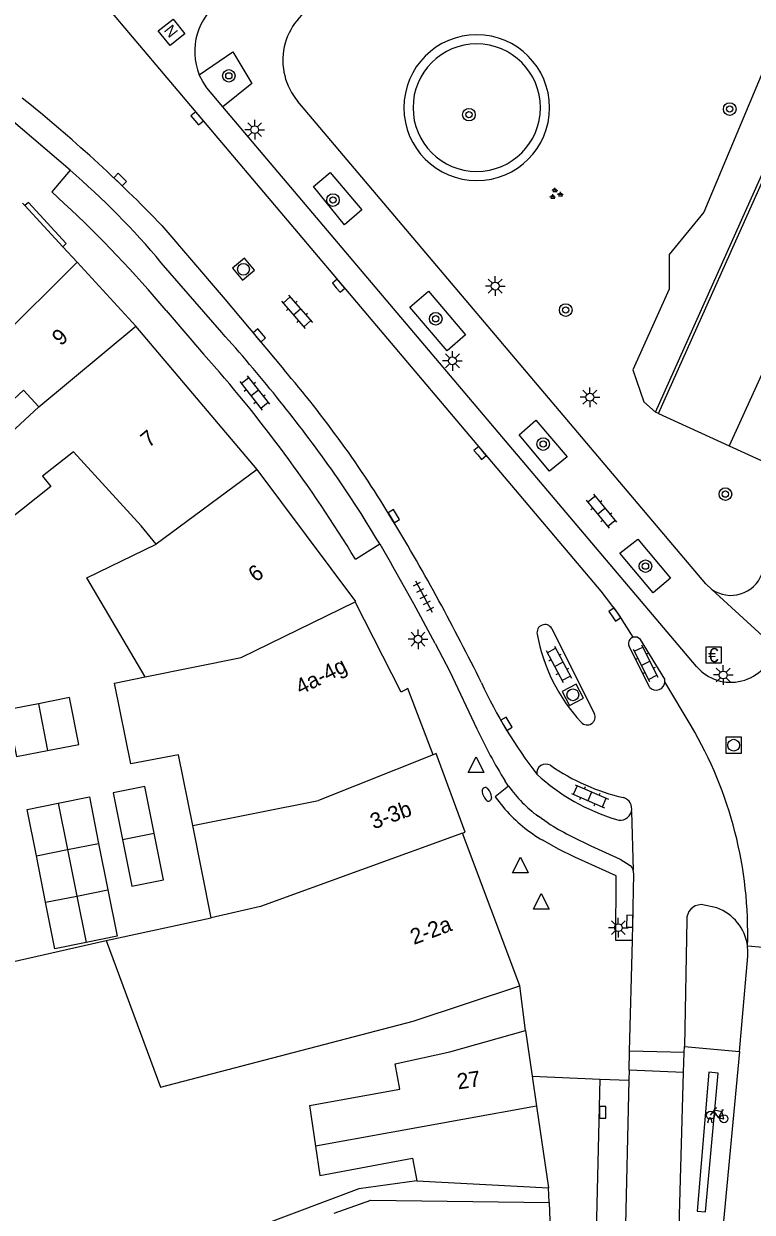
# Model space of a CAD drawing. Extents: x 132998 to 136004, y 396998 to 398512.
# Drawn here: x 134710.2 to 134756.6, y 397563.8 to 397639.3 of the extents above; entities that cross this region are included whole.
import ezdxf

# ---------------------------------------------------------------- set-up
doc = ezdxf.new("R2010")
doc.units = 0
for name, color, linetype in [('gg-afsc-erfafscheiding', 7, 'Continuous'), ('gg-afsc-muur', 7, 'Continuous'), ('gg-anno-huisnummerreeks BGT', 7, 'Continuous'), ('gg-bbg-bijgebouw', 7, 'Continuous'), ('gg-bbg-gedigitaliseerde bebouwing', 7, 'Continuous'), ('gg-bbg-hoofdgebouw', 7, 'Continuous'), ('gg-bbg-tussenscheiding', 7, 'Continuous'), ('gg-knt-verharding', 7, 'Continuous'), ('gg-knt-verharding nz', 7, 'Continuous'), ('gt-afsc-boombescherming', 7, 'Continuous'), ('gt-grn-groengrens', 7, 'Continuous'), ('gt-grn-weggrens', 7, 'Continuous'), ('gt-symb-betaalautomaat', 7, 'Continuous'), ('gt-symb-boom', 7, 'Continuous'), ('gt-symb-brandkraan', 7, 'Continuous'), ('gt-symb-fietsenrek', 7, 'Continuous'), ('gt-symb-groenvak', 7, 'Continuous'), ('gt-symb-klinker verharding', 7, 'Continuous'), ('gt-symb-kolk', 7, 'Continuous'), ('gt-symb-lichtmast', 7, 'Continuous'), ('gt-symb-nortonput', 7, 'Continuous'), ('gt-symb-rioolschacht', 7, 'Continuous'), ('gt-symb-tegel verharding', 7, 'Continuous'), ('gt-symb-waterafsluiter', 7, 'Continuous')]:
    doc.layers.add(name, color=color, linetype=linetype)

# ---------------------------------------------------------------- blocks, each defined once
blk = doc.blocks.new('gt0-NPUT')
at = {"layer": 'gt-symb-nortonput'}
blk.add_lwpolyline([(-0.566, -0.608), (-0.566, 0.592), (0.634, 0.592), (0.634, -0.608)], close=True, dxfattribs=at)
blk.add_text('N', height=0.7, dxfattribs=at).set_placement((-0.221, -0.381))
blk = doc.blocks.new('gt0-BOOM')
at = {"layer": 'gt-symb-boom'}
for radius in [0.4, 0.2]:
    blk.add_circle((0, 0), radius, dxfattribs=at)
blk = doc.blocks.new('gt0-KOLK')
at = {"layer": 'gt-symb-kolk'}
blk.add_lwpolyline([(0, 0), (0.375, 0), (0.375, 0.4), (-0.375, 0.4), (-0.375, 0), (0, 0)], dxfattribs=at)
blk = doc.blocks.new('gt0-GRVAK')
at = {"layer": 'gt-symb-groenvak'}
for p, q in [((-0.11, 0.189), (-0.228, 0.24)), ((-0.182, 0.153), (0.088, 0.153)), ((-0.091, 0.211), (-0.156, 0.322)), ((-0.047, 0.214), (-0.047, 0.393)), ((-0.004, 0.211), (0.061, 0.322)), ((0.015, 0.189), (0.133, 0.24)), ((0.262, -0.052), (0.197, 0.059)), ((0.305, -0.049), (0.305, 0.13)), ((0.349, -0.052), (0.414, 0.059)), ((-0.245, -0.228), (-0.363, -0.177)), ((-0.318, -0.264), (-0.047, -0.264)), ((-0.226, -0.206), (-0.291, -0.095)), ((-0.183, -0.203), (-0.183, -0.024)), ((-0.139, -0.206), (-0.074, -0.095)), ((-0.12, -0.228), (-0.002, -0.177)), ((0.243, -0.074), (0.125, -0.023)), ((0.17, -0.11), (0.441, -0.11)), ((0.368, -0.074), (0.486, -0.023))]:
    blk.add_line(p, q, dxfattribs=at)
blk = doc.blocks.new('gt0-LMAST')
at = {"layer": 'gt-symb-lichtmast'}
for p, q in [((-0.182, 0.173), (-0.447, 0.438)), ((-0.005, 0.246), (-0.005, 0.621)), ((0.172, 0.173), (0.437, 0.438)), ((-0.255, -0.004), (-0.63, -0.004)), ((-0.182, -0.181), (-0.447, -0.446)), ((-0.005, -0.254), (-0.005, -0.629)), ((0.437, -0.446), (0.172, -0.181)), ((0.245, -0.004), (0.62, -0.004))]:
    blk.add_line(p, q, dxfattribs=at)
blk.add_circle((-0.005, -0.004), 0.25, dxfattribs=at)
blk = doc.blocks.new('gt0-RS')
at = {"layer": 'gt-symb-rioolschacht'}
blk.add_lwpolyline([(-0.5, -0.5), (0.5, -0.5), (0.5, 0.5), (-0.5, 0.5)], close=True, dxfattribs=at)
blk.add_circle((0, 0), 0.375, dxfattribs=at)
blk = doc.blocks.new('gt0-KL1')
at = {"layer": 'gt-symb-klinker verharding'}
for p, q in [((-1.15, 0.3), (1.15, 0.3)), ((-1, -0.3), (-1, 0.3)), ((-0.5, 0.3), (-0.5, 0.45)), ((0, -0.3), (0, 0.3)), ((0.5, 0.3), (0.5, 0.45)), ((1, -0.3), (1, 0.3)), ((-1.15, -0.3), (1.15, -0.3)), ((-0.5, -0.45), (-0.5, -0.3)), ((0.5, -0.45), (0.5, -0.3))]:
    blk.add_line(p, q, dxfattribs=at)
blk = doc.blocks.new('gt0-TEG1')
at = {"layer": 'gt-symb-tegel verharding'}
for p, q in [((-1.125, 0), (1.125, 0)), ((-0.9, -0.25), (-0.9, 0.25)), ((-0.45, -0.25), (-0.45, 0.25)), ((0, -0.25), (0, 0.25)), ((0.45, -0.25), (0.45, 0.25)), ((0.9, -0.25), (0.9, 0.25))]:
    blk.add_line(p, q, dxfattribs=at)
blk = doc.blocks.new('gt0-WAFSL')
at = {"layer": 'gt-symb-waterafsluiter'}
for p, q in [((-0.5, -0.333), (0, 0.667)), ((0, 0.667), (0.5, -0.333)), ((0.5, -0.333), (-0.5, -0.333))]:
    blk.add_line(p, q, dxfattribs=at)
blk = doc.blocks.new('gt0-BR')
at = {"layer": 'gt-symb-brandkraan'}
for centre, radius, start, end in [((-0.244, 0), 0.206, 107.56694, 252.43307), ((0.599, -2.664), 3, 106.89205, 107.56694), ((0, -0.691), 0.938, 73.10799, 106.89205), ((-0.599, -2.664), 3, 72.43309, 73.10799), ((0.244, 0), 0.206, 287.56695, 72.43309), ((0.599, 2.664), 3, 252.43307, 253.10797), ((0, 0.691), 0.938, 253.10797, 286.89206), ((-0.599, 2.664), 3, 286.89206, 287.56695)]:
    blk.add_arc(centre, radius, start, end, dxfattribs=at)
blk = doc.blocks.new('gt0-BA')
at = {"layer": 'gt-symb-betaalautomaat'}
blk.add_lwpolyline([(-0.498, -0.507), (0.502, -0.507), (0.502, 0.493), (-0.498, 0.493)], close=True, dxfattribs=at)
blk.add_text('€', height=0.9, dxfattribs=at).set_placement((-0.357, -0.457))
blk = doc.blocks.new('gt0-FREK')
at = {"layer": 'gt-symb-fietsenrek'}
for p, q in [((0.259, 0.762), (0.294, 0.823)), ((0.54, 0.335), (0.259, 0.762)), ((0.294, 0.823), (0.767, 0.714)), ((0.757, 0.841), (0.866, 0.816)), ((0.767, 0.714), (0.84, 0.822)), ((0.767, 0.714), (0.54, 0.335)), ((0.895, 0.252), (0.767, 0.714))]:
    blk.add_line(p, q, dxfattribs=at)
for points in [[(0.036, 0.476), (0.228, 0.708), (0.259, 0.762)], [(0.294, 0.823), (0.36, 0.937), (0.452, 0.935)], [(-0.124, 0), (-0.047, 0.312), (0.053, 0.312), (0.12, 0)], [(0.54, 0.335), (0.555, 0.305), (0.895, 0.252)]]:
    blk.add_lwpolyline(points, dxfattribs=at)
for centre in [(0.036, 0.476), (0.895, 0.252)]:
    blk.add_circle(centre, 0.252, dxfattribs=at)

msp = doc.modelspace()

# ---------------------------------------------------------------- linework, layer by layer
at = {"layer": 'gg-afsc-erfafscheiding'}
msp.add_lwpolyline([(134735.227, 397565.778), (134731.534, 397565.27), (134725.28, 397562.918), (134725.425, 397562.533)], dxfattribs=at)
at = {"layer": 'gg-afsc-muur'}
for p, q in [((134750.4, 397614.625), (134761.823, 397640.127)), ((134750.583, 397614.543), (134761.145, 397638.123)), ((134750.583, 397614.543), (134750.4, 397614.625)), ((134704.249, 397578.5), (134715.471, 397581.057))]:
    msp.add_line(p, q, dxfattribs=at)
at = {"layer": 'gg-bbg-bijgebouw'}
for p, q in [((134714.989, 397587.222), (134715.578, 397584.268)), ((134711.616, 397583.478), (134711.027, 397586.431))]:
    msp.add_line(p, q, dxfattribs=at)
for points in [[(134711.158, 397596.101), (134709.177, 397595.711), (134709.769, 397592.733), (134711.747, 397593.121)], [(134711.747, 397593.121), (134713.724, 397593.508), (134713.139, 397596.491), (134711.158, 397596.101)], [(134718.519, 397587.872), (134717.933, 397590.835), (134715.922, 397590.437), (134716.507, 397587.475)], [(134712.419, 397589.78), (134714.4, 397590.175), (134714.989, 397587.222)], [(134711.027, 397586.431), (134710.438, 397589.384), (134712.419, 397589.78)], [(134716.507, 397587.475), (134717.092, 397584.512), (134719.104, 397584.909), (134718.519, 397587.872)], [(134715.578, 397584.268), (134716.167, 397581.315), (134714.186, 397580.92)], [(134714.186, 397580.92), (134712.205, 397580.525), (134711.616, 397583.478)]]:
    msp.add_lwpolyline(points, dxfattribs=at)
at = {"layer": 'gg-bbg-gedigitaliseerde bebouwing'}
for p, q in [((134734.998, 397575.928), (134741.765, 397578.171)), ((134728.401, 397570.557), (134728.779, 397567.969)), ((134735.227, 397565.778), (134743.6, 397565.33))]:
    msp.add_line(p, q, dxfattribs=at)
for points in [[(134711.193, 397614.963), (134710.221, 397616.019), (134706.222, 397612.337)], [(134703.393, 397608.833), (134706.981, 397611.086), (134711.193, 397614.963)], [(134718.638, 397606.244), (134717.696, 397607.413), (134713.382, 397612.116), (134711.41, 397610.56), (134711.949, 397609.905), (134706.236, 397605.372)], [(134717.949, 397597.803), (134714.238, 397604.107), (134718.638, 397606.244)], [(134715.471, 397581.057), (134718.919, 397571.73), (134734.998, 397575.928)], [(134728.401, 397570.557), (134734.139, 397571.598), (134733.838, 397573.208), (134737.33, 397573.98), (134742.14, 397575.32)], [(134728.779, 397567.969), (134729.051, 397566.109), (134734.959, 397567.213), (134735.227, 397565.778)], [(134729.962, 397563.713), (134732.294, 397564.554), (134743.65, 397564.4)]]:
    msp.add_lwpolyline(points, dxfattribs=at)
at = {"layer": 'gg-bbg-hoofdgebouw'}
for p, q in [((134710.305, 397627.752), (134710.149, 397627.921)), ((134712.709, 397625.14), (134710.305, 397627.752)), ((134713.62, 397624.151), (134712.709, 397625.14)), ((134717.363, 397620.086), (134713.62, 397624.151)), ((134725.076, 397610.983), (134717.363, 397620.086)), ((134731.34, 397602.6), (134725.076, 397610.983)), ((134731.304, 397602.582), (134731.34, 397602.6)), ((134722.15, 397582.494), (134720.975, 397588.357)), ((134741.765, 397578.171), (134738.139, 397587.87)), ((134715.471, 397581.057), (134722.15, 397582.494)), ((134742.14, 397575.32), (134742.562, 397572.429)), ((134742.562, 397572.429), (134742.84, 397570.527)), ((134742.84, 397570.527), (134743.6, 397565.33)), ((134743.65, 397564.4), (134744, 397554.481))]:
    msp.add_line(p, q, dxfattribs=at)
for points in [[(134736.257, 397592.85), (134734.659, 397597.064), (134734.222, 397596.838), (134731.304, 397602.582)], [(134720.975, 397588.357), (134720.074, 397592.855), (134717.04, 397592.267), (134716.008, 397597.414), (134717.949, 397597.803)], [(134738.139, 397587.87), (134738.291, 397587.927), (134736.463, 397592.925), (134736.257, 397592.85)]]:
    msp.add_lwpolyline(points, dxfattribs=at)
at = {"layer": 'gg-bbg-tussenscheiding'}
for p, q in [((134704.074, 397614.671), (134713.62, 397624.151)), ((134711.193, 397614.963), (134717.363, 397620.086)), ((134725.076, 397610.983), (134718.638, 397606.244)), ((134711.158, 397596.101), (134711.747, 397593.121)), ((134736.257, 397592.85), (134728.973, 397589.938)), ((134712.419, 397589.78), (134713.008, 397586.826)), ((134720.975, 397588.357), (134728.973, 397589.938)), ((134716.507, 397587.475), (134718.519, 397587.872)), ((134713.008, 397586.826), (134714.989, 397587.222)), ((134711.027, 397586.431), (134713.008, 397586.826)), ((134713.008, 397586.826), (134713.597, 397583.873)), ((134713.597, 397583.873), (134715.578, 397584.268)), ((134711.616, 397583.478), (134713.597, 397583.873)), ((134713.597, 397583.873), (134714.186, 397580.92)), ((134742.84, 397570.527), (134728.779, 397567.969))]:
    msp.add_line(p, q, dxfattribs=at)
for points in [[(134717.949, 397597.803), (134724.051, 397599.044), (134731.304, 397602.582)], [(134738.139, 397587.87), (134725.278, 397583.204), (134722.15, 397582.494)]]:
    msp.add_lwpolyline(points, dxfattribs=at)
at = {"layer": 'gg-knt-verharding'}
for p, q in [((134713.173, 397630.003), (134708.225, 397634.216)), ((134753.017, 397598.462), (134722.889, 397634.028)), ((134719.276, 397621.082), (134721.665, 397618.317)), ((134750.583, 397614.543), (134755.083, 397612.483)), ((134755.083, 397612.483), (134757.546, 397611.356)), ((134731.322, 397605.282), (134732.862, 397606.252)), ((134732.862, 397606.252), (134733.618, 397604.959)), ((134743.81, 397600.876), (134746.507, 397595.478)), ((134750.023, 397597.156), (134748.699, 397599.799)), ((134752.664, 397594.692), (134751.004, 397597.496)), ((134741.064, 397590.856), (134740.841, 397591.182)), ((134748.869, 397589.245), (134748.984, 397585.521)), ((134743.572, 397588.503), (134742.939, 397588.946)), ((134754.301, 397583.118), (134753.297, 397583.33)), ((134752.385, 397582.365), (134752.236, 397574.319)), ((134748.757, 397574.022), (134748.944, 397581.047)), ((134759.493, 397580.394), (134756.256, 397580.695)), ((134742.14, 397575.32), (134741.765, 397578.171)), ((134752.225, 397573.929), (134752.236, 397574.319)), ((134752.236, 397574.319), (134755.734, 397573.996)), ((134748.724, 397572.798), (134748.757, 397574.022)), ((134752.225, 397573.929), (134748.757, 397574.022)), ((134752.189, 397572.654), (134752.225, 397573.929)), ((134755.734, 397573.996), (134754.293, 397558.48)), ((134748.724, 397572.798), (134748.708, 397572.165)), ((134752.189, 397572.654), (134748.724, 397572.798)), ((134751.799, 397558.678), (134752.189, 397572.654)), ((134746.89, 397572.243), (134748.708, 397572.165)), ((134748.708, 397572.165), (134747.725, 397531.537)), ((134743.65, 397564.4), (134743.6, 397565.33))]:
    msp.add_line(p, q, dxfattribs=at)
for points in [[(134748.974, 397600.33), (134748.027, 397601.837), (134746.947, 397603.253), (134715.396, 397640.528)], [(134721.392, 397636.067), (134723.519, 397637.534), (134724.74, 397635.513), (134722.889, 397634.028)], [(134722.889, 397634.028), (134721.868, 397635.234), (134721.605, 397635.634), (134721.392, 397636.067)], [(134753.993, 397603.365), (134753.602, 397603.724), (134727.656, 397634.38)], [(134713.173, 397630.003), (134712.018, 397628.637), (134712.804, 397627.894)], [(134728.653, 397628.967), (134729.703, 397629.864), (134731.718, 397627.484), (134730.622, 397626.538), (134728.653, 397628.967)], [(134712.709, 397625.14), (134712.93, 397625.343), (134710.525, 397627.955), (134710.305, 397627.752)], [(134719.017, 397626.484), (134722.907, 397621.929), (134726.758, 397617.34)], [(134734.782, 397621.311), (134735.962, 397622.325), (134738.329, 397619.546), (134737.149, 397618.532), (134734.782, 397621.311)], [(134741.725, 397613.193), (134742.794, 397614.125), (134744.78, 397611.799), (134743.651, 397610.869), (134741.725, 397613.193)], [(134748.132, 397605.661), (134749.269, 397606.558), (134751.351, 397604.068), (134750.254, 397603.151), (134748.132, 397605.661)], [(134736.389, 397599.92), (134735.028, 397602.453), (134733.618, 397604.959)], [(134736.389, 397599.92), (134737.318, 397598.135), (134739.044, 397594.505)], [(134751.004, 397597.496), (134750.991, 397597.649), (134749.439, 397600.188), (134749.229, 397600.332), (134748.974, 397600.33)], [(134741.064, 397590.856), (134740.206, 397590.175), (134740.831, 397589.393)], [(134748.944, 397581.047), (134747.885, 397581.05), (134747.894, 397585.166), (134745.277, 397586.343), (134744.244, 397586.864), (134743.227, 397587.421)], [(134746.299, 397587.073), (134748.158, 397586.224), (134748.793, 397585.818), (134748.907, 397585.681), (134748.984, 397585.521)], [(134748.944, 397581.047), (134749.021, 397585.291), (134748.984, 397585.521)], [(134755.734, 397573.996), (134756.267, 397580.062), (134756.277, 397580.377), (134756.256, 397580.695)], [(134747.725, 397531.537), (134745.916, 397531.578), (134746.89, 397572.243)]]:
    msp.add_lwpolyline(points, dxfattribs=at)
for centre, radius, start, end in [((134724.966, 397637.558), 3.872, 124.24133, 202.64271), ((134730.736, 397636.986), 4.035, 115.03308, 220.23308), ((134651.396, 397561.264), 93.948, 43.96479, 51.30912), ((134662.496, 397573.617), 74.006, 39.89408, 47.17363), ((134654.677, 397558.594), 89.746, 31.34746, 41.71845), ((134673.808, 397571.728), 69.886, 31.00722, 40.74207), ((134613.261, 397535.266), 140.565, 26.24545, 31.03233), ((134755.203, 397605.081), 2.099, 234.80574, 339.22453), ((134743.371, 397600.625), 0.506, 29.82487, 193.20383), ((134754.024, 397602.586), 11.337, 190.55674, 222.54876), ((134749.104, 397599.926), 0.424, 107.82688, 197.41468), ((134755.189, 397600.302), 2.846, 220.26347, 348.10798), ((134767.033, 397610.248), 30.522, 204.84149, 217.63505), ((134750.444, 397597.525), 0.56, 221.24526, 356.98585), ((134746.054, 397595.252), 0.506, 220.99509, 26.51163), ((134730.393, 397581.517), 25.876, 358.17889, 30.60714), ((134767.434, 397607.71), 31.311, 204.94496, 211.862), ((134743.431, 397591.688), 0.574, 59.82155, 187.74332), ((134751.669, 397601.245), 13.053, 227.56804, 253.29436), ((134751.379, 397603.218), 13.431, 235.23244, 257.02816), ((134748.176, 397595.962), 8.755, 215.67733, 233.26307), ((134748.164, 397589.429), 0.729, 345.37547, 74.04455), ((134748.086, 397595.766), 9.657, 221.29853, 239.79008), ((134748.167, 397589.422), 0.724, 249.77146, 345.83488), ((134755.968, 397608.827), 23.806, 238.62001, 246.03624), ((134753.324, 397582.391), 0.939, 91.65209, 181.58272), ((134753.289, 397580.301), 2.993, 7.5647, 70.23202)]:
    msp.add_arc(centre, radius, start, end, dxfattribs=at)
at = {"layer": 'gg-knt-verharding nz'}
for p, q in [((134765.785, 397636.039), (134755.083, 397612.483)), ((134722.82, 397619.693), (134718.971, 397624.124))]:
    msp.add_line(p, q, dxfattribs=at)
msp.add_lwpolyline([(134753.055, 397563.852), (134753.576, 397563.798), (134754.38, 397572.626), (134753.794, 397572.675), (134753.055, 397563.852)], dxfattribs=at)
for centre, radius, start, end in [((134680.456, 397591.938), 50.193, 39.88444, 49.32068), ((134649.963, 397554.103), 98.031, 35.70177, 41.99531), ((134666.513, 397566.691), 77.248, 30.80618, 35.28374)]:
    msp.add_arc(centre, radius, start, end, dxfattribs=at)
at = {"layer": 'gt-afsc-boombescherming'}
for centre, radius, start, end in [((134739.033, 397633.978), 4.631, 0.01856, 180.01856), ((134739.032, 397633.979), 4.049, 0, 180), ((134739.033, 397633.978), 4.631, 180.01856, 0.01856), ((134739.032, 397633.979), 4.049, 180, 0)]:
    msp.add_arc(centre, radius, start, end, dxfattribs=at)
at = {"layer": 'gt-grn-groengrens'}
msp.add_lwpolyline([(134759.33, 397641.303), (134753.469, 397627.348), (134751.268, 397624.643), (134751.268, 397622.438), (134748.968, 397617.315), (134749.667, 397615.287), (134750.4, 397614.625)], dxfattribs=at)
at = {"layer": 'gt-grn-weggrens'}
for p, q in [((134753.993, 397603.365), (134757.974, 397599.715)), ((134742.562, 397572.429), (134746.89, 397572.243))]:
    msp.add_line(p, q, dxfattribs=at)

# ---------------------------------------------------------------- block references
at = {"layer": 'gt-symb-betaalautomaat'}
msp.add_blockref('gt0-BA', (134754.104, 397599.194), dxfattribs=at)
at = {"layer": 'gt-symb-boom'}
for p in [(134723.269, 397636.004), (134738.537, 397633.535), (134729.892, 397628.106), (134736.428, 397620.562), (134744.695, 397621.116), (134743.258, 397612.6), (134754.849, 397609.419), (134749.763, 397604.842)]:
    msp.add_blockref('gt0-BOOM', p, dxfattribs=at)
at = {"layer": 'gt-symb-boom', "rotation": -115.20722121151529}
msp.add_blockref('gt0-BOOM', (134755.125, 397633.892), dxfattribs=at)
at = {"layer": 'gt-symb-brandkraan', "rotation": -66.049144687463}
msp.add_blockref('gt0-BR', (134739.68, 397590.339), dxfattribs=at)
at = {"layer": 'gt-symb-fietsenrek'}
msp.add_blockref('gt0-FREK', (134753.86, 397569.47), dxfattribs=at)
at = {"layer": 'gt-symb-groenvak'}
msp.add_blockref('gt0-GRVAK', (134744.054, 397628.497), dxfattribs=at)
at = {"layer": 'gt-symb-klinker verharding'}
for p, rotation in [((134727.599, 397621.004), -49.056737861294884), ((134724.913, 397615.854), -51.823462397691), ((134746.951, 397608.331), -50.51713597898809), ((134744.249, 397598.598), -62.02527007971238), ((134749.767, 397598.67), -63.38370037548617), ((134746.234, 397590.213), -23.770475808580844)]:
    msp.add_blockref('gt0-KL1', p, dxfattribs=dict(at, rotation=rotation))
at = {"layer": 'gt-symb-kolk'}
for p, rotation in [((134721.103, 397633.165), -49.746814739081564), ((134716.223, 397629.264), -43.70356998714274), ((134730.096, 397622.54), -49.746814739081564), ((134725.058, 397619.373), -49.74681473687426), ((134739.095, 397611.909), -49.74681473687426), ((134733.593, 397607.919), -58.741514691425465), ((134747.653, 397601.659), -55.26137471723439), ((134740.757, 397594.72), -59.40956459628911), ((134748.966, 397582.267), 88.95896010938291), ((134747.242, 397570.125), 88.68242937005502)]:
    msp.add_blockref('gt0-KOLK', p, dxfattribs=dict(at, rotation=rotation))
at = {"layer": 'gt-symb-lichtmast'}
for p in [(134724.919, 397632.585), (134740.214, 397622.644), (134737.495, 397617.892), (134746.233, 397615.581), (134735.305, 397600.204), (134754.715, 397597.928), (134748.042, 397581.866)]:
    msp.add_blockref('gt0-LMAST', p, dxfattribs=at)
at = {"layer": 'gt-symb-nortonput', "rotation": 128.46294706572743}
msp.add_blockref('gt0-NPUT', (134719.64, 397638.733), dxfattribs=at)
at = {"layer": 'gt-symb-rioolschacht'}
for p, rotation in [((134724.199, 397623.711), -49.746814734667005), ((134745.146, 397596.663), 27.17973421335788)]:
    msp.add_blockref('gt0-RS', p, dxfattribs=dict(at, rotation=rotation))
msp.add_blockref('gt0-RS', (134755.373, 397593.463), dxfattribs=at)
at = {"layer": 'gt-symb-tegel verharding', "rotation": -62.102728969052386}
msp.add_blockref('gt0-TEG1', (134735.664, 397602.909), dxfattribs=at)
at = {"layer": 'gt-symb-waterafsluiter'}
for p in [(134738.987, 397592.06), (134741.811, 397585.674), (134743.14, 397583.372)]:
    msp.add_blockref('gt0-WAFSL', p, dxfattribs=at)

# ---------------------------------------------------------------- texts
at = {"layer": 'gg-anno-huisnummerreeks BGT'}
for s, rotation, p in [('9', 42.6, (134712.585, 397618.795)), ('7', 40.3, (134718.182, 397612.33)), ('6', 36.8, (134724.978, 397603.782)), ('4a-4g', 26.9, (134727.83, 397596.644)), ('3-3b', 20.1, (134732.479, 397588.102)), ('2-2a', 20.5, (134735.033, 397580.763)), ('27', 8.3, (134737.857, 397571.583))]:
    msp.add_text(s, height=1, rotation=rotation, dxfattribs=at).set_placement(p)

doc.saveas('drawing.dxf')
